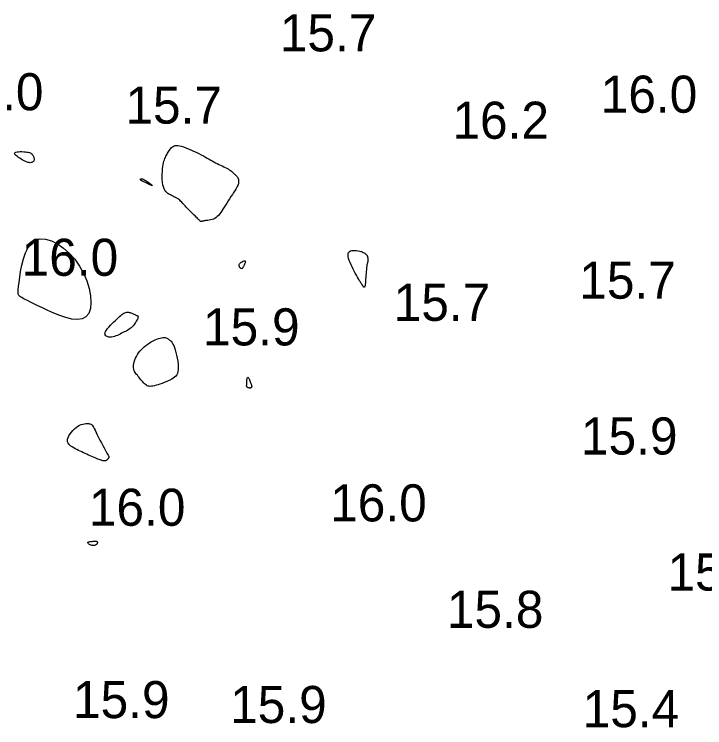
# Model space of a CAD drawing. Extents: x 3040093 to 3056816, y 408076 to 509144.
# Drawn here: x 3045990.2 to 3046083.2, y 434510.2 to 434606.3 of the extents above; entities that cross this region are included whole.
import ezdxf

# ---------------------------------------------------------------- set-up
doc = ezdxf.new("R2010")
doc.units = 0
doc.layers.add('V-CHAN-CONT-EL17', color=7, linetype='Continuous')
doc.layers.add('V-TOPO-SOUN-0610', color=7, linetype='Continuous')

msp = doc.modelspace()

# ---------------------------------------------------------------- linework, layer by layer
at = {"layer": 'V-CHAN-CONT-EL17'}
for points in [[(3046014.827, 434578.863), (3046014.699, 434578.986), (3046014.556, 434579.124), (3046014.401, 434579.273), (3046014.237, 434579.432), (3046014.067, 434579.599), (3046013.894, 434579.773), (3046013.72, 434579.951), (3046013.547, 434580.133), (3046013.378, 434580.314), (3046013.212, 434580.493), (3046013.053, 434580.665), (3046012.9, 434580.829), (3046012.755, 434580.981), (3046012.619, 434581.119), (3046012.493, 434581.238), (3046012.379, 434581.338), (3046012.275, 434581.419), (3046012.18, 434581.485), (3046012.095, 434581.538), (3046012.017, 434581.58), (3046011.946, 434581.615), (3046011.881, 434581.645), (3046011.822, 434581.671), (3046011.766, 434581.698), (3046011.712, 434581.725), (3046011.657, 434581.754), (3046011.598, 434581.786), (3046011.533, 434581.821), (3046011.458, 434581.86), (3046011.371, 434581.904), (3046011.27, 434581.955), (3046011.153, 434582.013), (3046011.024, 434582.083), (3046010.888, 434582.17), (3046010.75, 434582.28), (3046010.616, 434582.417), (3046010.49, 434582.586), (3046010.378, 434582.792), (3046010.285, 434583.041), (3046010.215, 434583.335), (3046010.167, 434583.665), (3046010.139, 434584.021), (3046010.128, 434584.391), (3046010.133, 434584.764), (3046010.151, 434585.129), (3046010.179, 434585.475), (3046010.217, 434585.791), (3046010.261, 434586.068), (3046010.312, 434586.309), (3046010.367, 434586.52), (3046010.428, 434586.706), (3046010.493, 434586.872), (3046010.562, 434587.024), (3046010.634, 434587.167), (3046010.709, 434587.307), (3046010.786, 434587.448), (3046010.865, 434587.589), (3046010.947, 434587.729), (3046011.031, 434587.865), (3046011.119, 434587.996), (3046011.21, 434588.12), (3046011.304, 434588.235), (3046011.402, 434588.34), (3046011.504, 434588.432), (3046011.614, 434588.509), (3046011.737, 434588.569), (3046011.877, 434588.61), (3046012.038, 434588.629), (3046012.225, 434588.624), (3046012.442, 434588.594), (3046012.693, 434588.535), (3046012.982, 434588.446), (3046013.3, 434588.332), (3046013.641, 434588.196), (3046013.995, 434588.045), (3046014.355, 434587.883), (3046014.711, 434587.715), (3046015.055, 434587.545), (3046015.379, 434587.38), (3046015.677, 434587.221), (3046015.95, 434587.071), (3046016.204, 434586.928), (3046016.441, 434586.792), (3046016.667, 434586.662), (3046016.885, 434586.538), (3046017.1, 434586.418), (3046017.316, 434586.303), (3046017.537, 434586.192), (3046017.76, 434586.083), (3046017.983, 434585.977), (3046018.203, 434585.873), (3046018.417, 434585.77), (3046018.624, 434585.668), (3046018.819, 434585.566), (3046019.001, 434585.463), (3046019.168, 434585.36), (3046019.319, 434585.256), (3046019.455, 434585.154), (3046019.579, 434585.054), (3046019.689, 434584.958), (3046019.789, 434584.867), (3046019.877, 434584.782), (3046019.956, 434584.705), (3046020.026, 434584.635), (3046020.088, 434584.573), (3046020.143, 434584.516), (3046020.191, 434584.462), (3046020.233, 434584.411), (3046020.269, 434584.36), (3046020.301, 434584.309), (3046020.329, 434584.255), (3046020.353, 434584.197), (3046020.375, 434584.136), (3046020.392, 434584.071), (3046020.407, 434584.003), (3046020.417, 434583.933), (3046020.424, 434583.86), (3046020.428, 434583.785), (3046020.428, 434583.71), (3046020.424, 434583.632), (3046020.413, 434583.549), (3046020.392, 434583.458), (3046020.359, 434583.355), (3046020.312, 434583.235), (3046020.246, 434583.096), (3046020.159, 434582.934), (3046020.049, 434582.744), (3046019.913, 434582.525), (3046019.756, 434582.28), (3046019.582, 434582.015), (3046019.397, 434581.736), (3046019.205, 434581.447), (3046019.012, 434581.154), (3046018.822, 434580.864), (3046018.64, 434580.58), (3046018.471, 434580.308), (3046018.311, 434580.05), (3046018.159, 434579.809), (3046018.01, 434579.585), (3046017.862, 434579.382), (3046017.712, 434579.199), (3046017.555, 434579.04), (3046017.39, 434578.906), (3046017.214, 434578.798), (3046017.03, 434578.713), (3046016.842, 434578.649), (3046016.654, 434578.6), (3046016.47, 434578.564), (3046016.295, 434578.538), (3046016.131, 434578.517), (3046015.984, 434578.498), (3046015.857, 434578.478), (3046015.747, 434578.458), (3046015.655, 434578.439), (3046015.576, 434578.422), (3046015.51, 434578.408), (3046015.454, 434578.397), (3046015.407, 434578.391), (3046015.366, 434578.392), (3046015.329, 434578.399), (3046015.294, 434578.415), (3046015.257, 434578.441), (3046015.215, 434578.477), (3046015.165, 434578.525), (3046015.104, 434578.587), (3046015.029, 434578.663), (3046014.938, 434578.755)], [(3045990.784, 434587.017), (3045990.629, 434587.125), (3045990.491, 434587.232), (3045990.378, 434587.335), (3045990.296, 434587.432), (3045990.252, 434587.521), (3045990.255, 434587.6), (3045990.31, 434587.666), (3045990.423, 434587.718), (3045990.584, 434587.756), (3045990.782, 434587.782), (3045991.005, 434587.795), (3045991.242, 434587.797), (3045991.48, 434587.79), (3045991.708, 434587.773), (3045991.914, 434587.748), (3045992.09, 434587.715), (3045992.235, 434587.676), (3045992.355, 434587.63), (3045992.453, 434587.577), (3045992.533, 434587.518), (3045992.598, 434587.452), (3045992.653, 434587.381), (3045992.702, 434587.304), (3045992.747, 434587.222), (3045992.788, 434587.135), (3045992.824, 434587.046), (3045992.851, 434586.956), (3045992.87, 434586.867), (3045992.879, 434586.779), (3045992.875, 434586.694), (3045992.858, 434586.613), (3045992.826, 434586.539), (3045992.78, 434586.473), (3045992.719, 434586.415), (3045992.644, 434586.368), (3045992.556, 434586.334), (3045992.455, 434586.313), (3045992.341, 434586.308), (3045992.216, 434586.32), (3045992.079, 434586.349), (3045991.933, 434586.395), (3045991.778, 434586.456), (3045991.618, 434586.529), (3045991.453, 434586.613), (3045991.285, 434586.705), (3045991.116, 434586.805), (3045990.948, 434586.91)], [(3046007.297, 434583.921), (3046007.265, 434583.948), (3046007.238, 434583.975), (3046007.215, 434584.002), (3046007.199, 434584.03), (3046007.191, 434584.056), (3046007.192, 434584.08), (3046007.204, 434584.102), (3046007.228, 434584.121), (3046007.265, 434584.134), (3046007.316, 434584.139), (3046007.382, 434584.134), (3046007.463, 434584.116), (3046007.562, 434584.084), (3046007.677, 434584.034), (3046007.811, 434583.964), (3046007.963, 434583.874), (3046008.125, 434583.769), (3046008.287, 434583.656), (3046008.441, 434583.542), (3046008.577, 434583.436), (3046008.687, 434583.343), (3046008.759, 434583.271), (3046008.786, 434583.227), (3046008.761, 434583.217), (3046008.691, 434583.235), (3046008.586, 434583.278), (3046008.454, 434583.337), (3046008.306, 434583.408), (3046008.152, 434583.484), (3046008.001, 434583.56), (3046007.863, 434583.629), (3046007.746, 434583.687), (3046007.649, 434583.734), (3046007.569, 434583.772), (3046007.503, 434583.804), (3046007.449, 434583.83), (3046007.404, 434583.853), (3046007.365, 434583.875), (3046007.33, 434583.897)], [(3045993.688, 434576.04), (3045994.416, 434576), (3045995.199, 434575.766), (3045996.01, 434575.358), (3045996.822, 434574.796), (3045997.608, 434574.098), (3045998.34, 434573.286), (3045998.992, 434572.378), (3045999.539, 434571.398), (3045999.972, 434570.38), (3046000.286, 434569.359), (3046000.474, 434568.374), (3046000.53, 434567.46), (3046000.45, 434566.655), (3046000.226, 434565.996), (3045999.854, 434565.519), (3045999.333, 434565.249), (3045998.689, 434565.166), (3045997.953, 434565.236), (3045997.157, 434565.426), (3045996.333, 434565.704), (3045995.512, 434566.036), (3045994.725, 434566.39), (3045994.004, 434566.733), (3045993.374, 434567.038), (3045992.835, 434567.302), (3045992.377, 434567.529), (3045991.993, 434567.723), (3045991.676, 434567.886), (3045991.418, 434568.024), (3045991.21, 434568.138), (3045991.046, 434568.233), (3045990.918, 434568.315), (3045990.824, 434568.402), (3045990.761, 434568.515), (3045990.728, 434568.674), (3045990.722, 434568.9), (3045990.742, 434569.214), (3045990.785, 434569.635), (3045990.85, 434570.186), (3045990.937, 434570.875), (3045991.054, 434571.666), (3045991.214, 434572.511), (3045991.428, 434573.362), (3045991.706, 434574.171), (3045992.061, 434574.89), (3045992.503, 434575.471), (3045993.044, 434575.867)], [(3046036.688, 434570.451), (3046036.569, 434570.655), (3046036.438, 434570.884), (3046036.298, 434571.134), (3046036.152, 434571.401), (3046036.004, 434571.681), (3046035.856, 434571.971), (3046035.712, 434572.265), (3046035.574, 434572.559), (3046035.448, 434572.85), (3046035.34, 434573.13), (3046035.254, 434573.397), (3046035.197, 434573.643), (3046035.174, 434573.865), (3046035.19, 434574.057), (3046035.251, 434574.214), (3046035.36, 434574.332), (3046035.51, 434574.414), (3046035.691, 434574.465), (3046035.895, 434574.489), (3046036.112, 434574.489), (3046036.332, 434574.47), (3046036.547, 434574.436), (3046036.746, 434574.391), (3046036.923, 434574.34), (3046037.077, 434574.284), (3046037.21, 434574.225), (3046037.324, 434574.165), (3046037.42, 434574.105), (3046037.5, 434574.047), (3046037.566, 434573.992), (3046037.619, 434573.943), (3046037.661, 434573.901), (3046037.694, 434573.863), (3046037.719, 434573.83), (3046037.737, 434573.797), (3046037.751, 434573.765), (3046037.763, 434573.731), (3046037.773, 434573.692), (3046037.783, 434573.649), (3046037.795, 434573.598), (3046037.807, 434573.541), (3046037.82, 434573.48), (3046037.832, 434573.416), (3046037.841, 434573.349), (3046037.848, 434573.283), (3046037.852, 434573.218), (3046037.85, 434573.156), (3046037.844, 434573.096), (3046037.832, 434573.035), (3046037.816, 434572.968), (3046037.797, 434572.889), (3046037.775, 434572.793), (3046037.75, 434572.675), (3046037.725, 434572.529), (3046037.698, 434572.35), (3046037.672, 434572.136), (3046037.646, 434571.894), (3046037.621, 434571.633), (3046037.598, 434571.364), (3046037.576, 434571.097), (3046037.557, 434570.841), (3046037.54, 434570.607), (3046037.527, 434570.405), (3046037.517, 434570.241), (3046037.509, 434570.113), (3046037.504, 434570.015), (3046037.5, 434569.941), (3046037.496, 434569.885), (3046037.491, 434569.842), (3046037.484, 434569.806), (3046037.476, 434569.772), (3046037.464, 434569.734), (3046037.449, 434569.694), (3046037.432, 434569.653), (3046037.413, 434569.614), (3046037.393, 434569.579), (3046037.372, 434569.55), (3046037.35, 434569.528), (3046037.329, 434569.517), (3046037.309, 434569.517), (3046037.288, 434569.528), (3046037.269, 434569.547), (3046037.249, 434569.572), (3046037.229, 434569.603), (3046037.21, 434569.637), (3046037.189, 434569.671), (3046037.169, 434569.705), (3046037.147, 434569.738), (3046037.122, 434569.773), (3046037.092, 434569.814), (3046037.055, 434569.867), (3046037.009, 434569.935), (3046036.951, 434570.023), (3046036.879, 434570.136), (3046036.792, 434570.277)], [(3046020.641, 434572.752), (3046020.733, 434572.836), (3046020.837, 434572.915), (3046020.947, 434572.985), (3046021.055, 434573.042), (3046021.154, 434573.082), (3046021.238, 434573.101), (3046021.299, 434573.093), (3046021.332, 434573.058), (3046021.34, 434572.998), (3046021.328, 434572.92), (3046021.3, 434572.827), (3046021.26, 434572.725), (3046021.214, 434572.62), (3046021.166, 434572.517), (3046021.12, 434572.421), (3046021.081, 434572.336), (3046021.047, 434572.263), (3046021.018, 434572.201), (3046020.993, 434572.149), (3046020.97, 434572.107), (3046020.948, 434572.075), (3046020.927, 434572.05), (3046020.903, 434572.034), (3046020.878, 434572.024), (3046020.85, 434572.022), (3046020.821, 434572.026), (3046020.788, 434572.037), (3046020.754, 434572.056), (3046020.718, 434572.081), (3046020.681, 434572.113), (3046020.641, 434572.151), (3046020.601, 434572.196), (3046020.562, 434572.248), (3046020.529, 434572.305), (3046020.505, 434572.368), (3046020.494, 434572.436), (3046020.498, 434572.509), (3046020.522, 434572.586), (3046020.569, 434572.667)], [(3046004.658, 434563.311), (3046004.473, 434563.216), (3046004.285, 434563.124), (3046004.094, 434563.037), (3046003.901, 434562.959), (3046003.708, 434562.893), (3046003.515, 434562.842), (3046003.323, 434562.811), (3046003.134, 434562.801), (3046002.954, 434562.815), (3046002.789, 434562.851), (3046002.646, 434562.91), (3046002.533, 434562.993), (3046002.456, 434563.099), (3046002.421, 434563.228), (3046002.437, 434563.382), (3046002.506, 434563.558), (3046002.623, 434563.754), (3046002.779, 434563.964), (3046002.964, 434564.183), (3046003.17, 434564.406), (3046003.387, 434564.628), (3046003.607, 434564.844), (3046003.82, 434565.049), (3046004.019, 434565.239), (3046004.204, 434565.412), (3046004.377, 434565.568), (3046004.538, 434565.706), (3046004.69, 434565.827), (3046004.833, 434565.929), (3046004.969, 434566.011), (3046005.1, 434566.073), (3046005.226, 434566.116), (3046005.349, 434566.141), (3046005.468, 434566.149), (3046005.584, 434566.144), (3046005.697, 434566.127), (3046005.808, 434566.101), (3046005.917, 434566.067), (3046006.025, 434566.029), (3046006.13, 434565.987), (3046006.233, 434565.944), (3046006.333, 434565.9), (3046006.428, 434565.856), (3046006.517, 434565.814), (3046006.599, 434565.773), (3046006.673, 434565.736), (3046006.738, 434565.703), (3046006.793, 434565.675), (3046006.837, 434565.648), (3046006.869, 434565.619), (3046006.889, 434565.585), (3046006.896, 434565.543), (3046006.889, 434565.487), (3046006.869, 434565.417), (3046006.833, 434565.326), (3046006.783, 434565.215), (3046006.718, 434565.085), (3046006.64, 434564.941), (3046006.55, 434564.79), (3046006.449, 434564.634), (3046006.338, 434564.479), (3046006.218, 434564.33), (3046006.09, 434564.191), (3046005.955, 434564.066), (3046005.813, 434563.953), (3046005.665, 434563.851), (3046005.512, 434563.756), (3046005.352, 434563.667), (3046005.186, 434563.58), (3046005.015, 434563.493), (3046004.839, 434563.404)], [(3046006.273, 434558.829), (3046006.287, 434559.036), (3046006.321, 434559.255), (3046006.376, 434559.485), (3046006.451, 434559.722), (3046006.546, 434559.961), (3046006.66, 434560.201), (3046006.794, 434560.438), (3046006.948, 434560.668), (3046007.119, 434560.89), (3046007.305, 434561.105), (3046007.507, 434561.31), (3046007.721, 434561.505), (3046007.945, 434561.689), (3046008.179, 434561.862), (3046008.42, 434562.022), (3046008.667, 434562.169), (3046008.916, 434562.302), (3046009.163, 434562.419), (3046009.404, 434562.52), (3046009.636, 434562.604), (3046009.854, 434562.669), (3046010.056, 434562.715), (3046010.237, 434562.741), (3046010.394, 434562.746), (3046010.53, 434562.733), (3046010.648, 434562.704), (3046010.752, 434562.663), (3046010.843, 434562.613), (3046010.927, 434562.556), (3046011.006, 434562.496), (3046011.083, 434562.436), (3046011.161, 434562.376), (3046011.241, 434562.312), (3046011.323, 434562.235), (3046011.408, 434562.137), (3046011.495, 434562.013), (3046011.585, 434561.853), (3046011.678, 434561.65), (3046011.775, 434561.397), (3046011.875, 434561.089), (3046011.973, 434560.738), (3046012.066, 434560.355), (3046012.149, 434559.955), (3046012.217, 434559.551), (3046012.266, 434559.157), (3046012.29, 434558.786), (3046012.286, 434558.451), (3046012.25, 434558.164), (3046012.181, 434557.92), (3046012.082, 434557.714), (3046011.955, 434557.538), (3046011.799, 434557.387), (3046011.618, 434557.254), (3046011.411, 434557.133), (3046011.182, 434557.017), (3046010.932, 434556.901), (3046010.666, 434556.786), (3046010.39, 434556.675), (3046010.111, 434556.569), (3046009.835, 434556.471), (3046009.567, 434556.382), (3046009.314, 434556.306), (3046009.082, 434556.245), (3046008.876, 434556.2), (3046008.692, 434556.172), (3046008.528, 434556.162), (3046008.381, 434556.17), (3046008.245, 434556.197), (3046008.118, 434556.243), (3046007.996, 434556.31), (3046007.876, 434556.397), (3046007.753, 434556.504), (3046007.63, 434556.628), (3046007.505, 434556.765), (3046007.381, 434556.912), (3046007.257, 434557.064), (3046007.134, 434557.218), (3046007.014, 434557.369), (3046006.898, 434557.514), (3046006.785, 434557.651), (3046006.678, 434557.781), (3046006.579, 434557.908), (3046006.49, 434558.037), (3046006.414, 434558.171), (3046006.352, 434558.313), (3046006.306, 434558.468), (3046006.279, 434558.639)], [(3046021.543, 434556.09), (3046021.528, 434556.119), (3046021.518, 434556.155), (3046021.513, 434556.2), (3046021.511, 434556.256), (3046021.512, 434556.326), (3046021.515, 434556.412), (3046021.52, 434556.516), (3046021.525, 434556.64), (3046021.531, 434556.776), (3046021.54, 434556.917), (3046021.552, 434557.053), (3046021.568, 434557.178), (3046021.588, 434557.281), (3046021.615, 434557.355), (3046021.648, 434557.392), (3046021.688, 434557.386), (3046021.734, 434557.341), (3046021.784, 434557.264), (3046021.837, 434557.164), (3046021.891, 434557.047), (3046021.944, 434556.921), (3046021.995, 434556.792), (3046022.042, 434556.669), (3046022.084, 434556.557), (3046022.119, 434556.456), (3046022.148, 434556.367), (3046022.171, 434556.289), (3046022.186, 434556.22), (3046022.194, 434556.16), (3046022.194, 434556.109), (3046022.186, 434556.066), (3046022.17, 434556.03), (3046022.146, 434556), (3046022.116, 434555.977), (3046022.08, 434555.96), (3046022.039, 434555.948), (3046021.995, 434555.941), (3046021.948, 434555.939), (3046021.9, 434555.941), (3046021.85, 434555.946), (3046021.801, 434555.955), (3046021.753, 434555.967), (3046021.707, 434555.982), (3046021.664, 434555.999), (3046021.625, 434556.019), (3046021.592, 434556.04), (3046021.564, 434556.064)], [(3045999.006, 434550.924), (3045999.231, 434551.021), (3045999.448, 434551.088), (3045999.654, 434551.131), (3045999.846, 434551.153), (3046000.023, 434551.157), (3046000.18, 434551.148), (3046000.317, 434551.129), (3046000.43, 434551.102), (3046000.526, 434551.064), (3046000.611, 434551.009), (3046000.69, 434550.929), (3046000.77, 434550.819), (3046000.857, 434550.674), (3046000.958, 434550.487), (3046001.078, 434550.252), (3046001.222, 434549.966), (3046001.387, 434549.639), (3046001.565, 434549.286), (3046001.75, 434548.92), (3046001.937, 434548.553), (3046002.12, 434548.2), (3046002.292, 434547.875), (3046002.447, 434547.59), (3046002.581, 434547.355), (3046002.692, 434547.168), (3046002.782, 434547.02), (3046002.852, 434546.904), (3046002.902, 434546.813), (3046002.933, 434546.739), (3046002.946, 434546.674), (3046002.942, 434546.613), (3046002.922, 434546.548), (3046002.887, 434546.48), (3046002.84, 434546.412), (3046002.782, 434546.346), (3046002.715, 434546.284), (3046002.642, 434546.229), (3046002.564, 434546.183), (3046002.483, 434546.147), (3046002.4, 434546.125), (3046002.315, 434546.115), (3046002.224, 434546.118), (3046002.126, 434546.133), (3046002.019, 434546.159), (3046001.901, 434546.196), (3046001.77, 434546.243), (3046001.623, 434546.3), (3046001.459, 434546.367), (3046001.28, 434546.441), (3046001.087, 434546.523), (3046000.882, 434546.612), (3046000.668, 434546.705), (3046000.447, 434546.803), (3046000.219, 434546.904), (3045999.989, 434547.007), (3045999.756, 434547.112), (3045999.523, 434547.217), (3045999.292, 434547.324), (3045999.063, 434547.433), (3045998.839, 434547.543), (3045998.621, 434547.654), (3045998.41, 434547.767), (3045998.208, 434547.881), (3045998.017, 434547.998), (3045997.842, 434548.118), (3045997.686, 434548.246), (3045997.556, 434548.382), (3045997.456, 434548.53), (3045997.391, 434548.691), (3045997.367, 434548.87), (3045997.387, 434549.067), (3045997.455, 434549.284), (3045997.567, 434549.515), (3045997.715, 434549.754), (3045997.893, 434549.991), (3045998.095, 434550.222), (3045998.314, 434550.437), (3045998.543, 434550.631), (3045998.776, 434550.795)], [(3046000.408, 434534.82), (3046000.325, 434534.863), (3046000.251, 434534.911), (3046000.189, 434534.962), (3046000.143, 434535.014), (3046000.116, 434535.065), (3046000.112, 434535.112), (3046000.134, 434535.153), (3046000.185, 434535.187), (3046000.261, 434535.214), (3046000.355, 434535.236), (3046000.462, 434535.253), (3046000.576, 434535.265), (3046000.693, 434535.275), (3046000.805, 434535.282), (3046000.907, 434535.289), (3046000.995, 434535.294), (3046001.07, 434535.299), (3046001.132, 434535.303), (3046001.184, 434535.305), (3046001.226, 434535.304), (3046001.262, 434535.301), (3046001.292, 434535.295), (3046001.317, 434535.284), (3046001.34, 434535.269), (3046001.359, 434535.25), (3046001.376, 434535.228), (3046001.389, 434535.202), (3046001.398, 434535.172), (3046001.403, 434535.14), (3046001.404, 434535.105), (3046001.399, 434535.068), (3046001.39, 434535.029), (3046001.374, 434534.989), (3046001.353, 434534.949), (3046001.325, 434534.909), (3046001.291, 434534.871), (3046001.25, 434534.836), (3046001.201, 434534.804), (3046001.144, 434534.776), (3046001.079, 434534.754), (3046001.008, 434534.737), (3046000.93, 434534.727), (3046000.848, 434534.723), (3046000.762, 434534.726), (3046000.674, 434534.737), (3046000.585, 434534.756), (3046000.495, 434534.783)]]:
    msp.add_lwpolyline(points, close=True, dxfattribs=at)

# ---------------------------------------------------------------- texts
at = {"layer": 'V-TOPO-SOUN-0610'}
for s, p in [('15.7 ', (3046025.973, 434601.31)), ('16.0 ', (3045981.123, 434593.37)), ('16.0 ', (3046069.213, 434593.04)), ('15.7 ', (3046005.173, 434591.57)), ('16.2 ', (3046049.233, 434589.53)), ('16.0 ', (3045991.193, 434571.06)), ('15.7 ', (3046066.323, 434567.98)), ('15.7 ', (3046041.323, 434564.99)), ('15.9 ', (3046015.633, 434561.68)), ('15.9 ', (3046066.553, 434546.98)), ('16.0 ', (3046032.763, 434537.96)), ('16.0 ', (3046000.253, 434537.37)), ('15.6 ', (3046078.203, 434528.64)), ('15.8 ', (3046048.483, 434523.62)), ('15.9 ', (3045998.113, 434511.45)), ('15.9 ', (3046019.283, 434510.79)), ('15.4 ', (3046066.783, 434510.23))]:
    msp.add_text(s, height=5, dxfattribs=at).set_placement(p)

doc.saveas('drawing.dxf')
